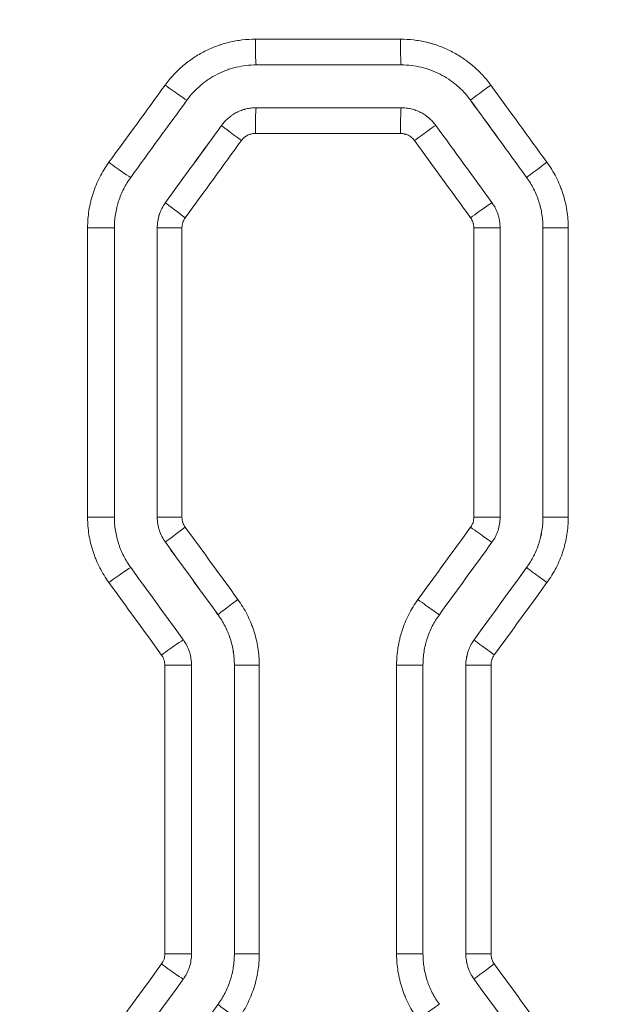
# Model space of a CAD drawing. Header units: millimetres. Extents: x 0 to 594, y 0 to 420.
# Tile 672 of 915: x 275.81 to 279.29, y 335.53 to 341.27. Entities that reach past the tile are written whole.
import ezdxf

# ---------------------------------------------------------------- set-up
doc = ezdxf.new("R2010")
doc.units = ezdxf.units.MM
doc.layers.add('1', color=7, linetype='Continuous', true_color=0xffffff)
doc.styles.add('Arial Unicode MS', font='txt')
doc.dimstyles.get("Standard").update_dxf_attribs({"dimtxt": 0.18, "dimasz": 0.18, "dimexe": 0.18, "dimexo": 0.0625, "dimgap": 0.09, "dimtad": 0, "dimtih": 1, "dimtoh": 1, "dimdec": 4, "dimzin": 0, "dimdsep": 46, "dimtxsty": 'Standard', "dimcen": 0.09, "dimadec": 0, "dimazin": 0, "dimtfac": 1, "dimtdec": 4, "dimtofl": 0, "dimtmove": 0, "dimatfit": 3, "dimfxl": 0, "dimtolj": 1, "dimtzin": 0, "dimarcsym": 0})

# ---------------------------------------------------------------- blocks, each defined once
blk = doc.blocks.new('_U2')
at = {"layer": '1', "color": 18, "lineweight": 13}
for p, q in [((142.3008, 334.4792), (142.3008, 394.7968)), ((368.28, 363.0393), (368.28, 394.7968)), ((142.3008, 392.7968), (235.4192, 392.7968)), ((368.28, 392.7968), (275.1617, 392.7968))]:
    blk.add_line(p, q, dxfattribs=at)
at = {"layer": '1', "color": 18}
for points in [[(142.3008, 392.7968), (145.8008, 393.7346), (145.8008, 391.8589)], [(368.28, 392.7968), (364.78, 391.8589), (364.78, 393.7346)]]:
    blk.add_solid(points, dxfattribs=at)
at = {"layer": '1', "color": 18, "linetype": 'Continuous', "lineweight": 13, "char_height": 2.5, "attachment_point": 7, "line_spacing_factor": 1.047437, "style": 'Arial Unicode MS'}
for s, insert in [('\\fArial Unicode MS|b0|i0;\\W1.0000; LIFT POINT SPAN', (244.1567, 390.9192)), ('\\fArial Unicode MS|b0|i0;\\W1.0000;4.5', (237.0517, 390.9192))]:
    blk.add_mtext(s, dxfattribs=dict(at, insert=insert))

msp = doc.modelspace()

# ---------------------------------------------------------------- linework, layer by layer
at = {"layer": '1', "color": 155, "linetype": 'Continuous', "lineweight": 13}
for p, q in [((277.1884, 341.1574), (278.035, 341.1574)), ((278.4435, 340.8013), (278.4434, 340.8013)), ((276.9911, 340.6544), (276.9911, 340.6544)), ((278.035, 340.6074), (277.1884, 340.6074)), ((278.7709, 340.3507), (278.7709, 340.3507)), ((276.6636, 340.2038), (276.6636, 340.2038)), ((276.2095, 340.0568), (276.3657, 340.0568)), ((276.2095, 338.3693), (276.2095, 340.0568)), ((276.6159, 340.0568), (276.6158, 340.0568)), ((276.6159, 338.3693), (276.6159, 340.0568)), ((276.7603, 340.0568), (276.6159, 340.0568)), ((276.7603, 340.0568), (276.7603, 338.3693)), ((278.4631, 340.0568), (278.6163, 340.0568)), ((278.4631, 338.3693), (278.4631, 340.0568)), ((278.8664, 340.0568), (278.8664, 340.0568)), ((278.8664, 338.3693), (278.8664, 340.0568)), ((279.0139, 340.0568), (278.8664, 340.0568)), ((279.0139, 340.0568), (279.0139, 338.3693)), ((276.2095, 338.3693), (276.3657, 338.3693)), ((276.6159, 338.3693), (276.6158, 338.3693)), ((276.7603, 338.3693), (276.6159, 338.3693)), ((278.4631, 338.3693), (278.6163, 338.3693)), ((278.8664, 338.3693), (278.8664, 338.3693)), ((279.0139, 338.3693), (278.8664, 338.3693)), ((276.6636, 338.2223), (276.6636, 338.2223)), ((278.7709, 338.0754), (278.7709, 338.0754)), ((276.9705, 337.8001), (276.9704, 337.8001)), ((278.4641, 337.6532), (278.4641, 337.6532)), ((276.6603, 337.5062), (276.8159, 337.5062)), ((276.6603, 335.8211), (276.6603, 337.5062)), ((277.066, 337.5062), (277.066, 337.5062)), ((277.066, 335.8211), (277.066, 337.5062)), ((277.211, 337.5062), (277.066, 337.5062)), ((277.211, 337.5062), (277.211, 335.8211)), ((278.0124, 335.8211), (278.0124, 337.5062)), ((278.0124, 337.5062), (278.1663, 337.5062)), ((278.4163, 337.5062), (278.4163, 337.5062)), ((278.4163, 335.8211), (278.4163, 337.5062)), ((278.5632, 337.5062), (278.4163, 337.5062)), ((278.5632, 337.5062), (278.5632, 335.8211)), ((276.6603, 335.8211), (276.8159, 335.8211)), ((277.066, 335.8211), (277.066, 335.8211)), ((277.211, 335.8211), (277.066, 335.8211)), ((278.0124, 335.8211), (278.1663, 335.8211)), ((278.4163, 335.8211), (278.4163, 335.8211)), ((278.5632, 335.8211), (278.4163, 335.8211)), ((278.4641, 335.6742), (278.4641, 335.6742)), ((276.9705, 335.5273), (276.9704, 335.5273))]:
    msp.add_line(p, q, dxfattribs=at)
at = {"layer": '1', "color": 155, "linetype": 'Continuous', "lineweight": 18}
for p, q in [((277.1934, 341.0074), (278.0388, 341.0074)), ((278.0388, 340.7574), (277.1934, 340.7574)), ((276.3657, 338.3693), (276.3657, 340.0568)), ((276.6158, 340.0568), (276.6158, 338.3693)), ((278.6163, 338.3693), (278.6163, 340.0568)), ((278.8664, 340.0568), (278.8664, 338.3693)), ((276.8159, 335.8211), (276.8159, 337.5062)), ((277.066, 337.5062), (277.066, 335.8211)), ((278.1663, 335.8211), (278.1663, 337.5062)), ((278.4163, 337.5062), (278.4163, 335.8211))]:
    msp.add_line(p, q, dxfattribs=at)
at = {"layer": '1', "color": 155, "linetype": 'Continuous', "lineweight": 13}
for centre, major_axis, ratio, start_param, end_param in [((277.1934, 341.1574), (0, 0.15), 0.033384, 1.570796, 3.141593), ((278.0388, 341.1574), (0, 0.15), 0.025654, 1.570796, 3.141593), ((276.6675, 340.8896), (-0.1213, 0.0882), 0.022464, 1.539896, 3.111141), ((278.5648, 340.8895), (0.1213, 0.0882), 0.012256, 1.58766, 3.135143), ((280.7942, 336.6491), (108.2448, -148.7829), 0.003748, 1.593544, 1.596574), ((280.5971, 336.7094), (106.0421, -145.9542), 0.003675, 1.593077, 1.596165), ((277.1934, 340.6074), (0, -0.15), 0.033384, 3.141593, 4.712389), ((278.0388, 340.6074), (0, -0.15), 0.025654, 3.141593, 4.712389), ((280.4717, 346.567), (-105.791, -145.6072), 0.003667, 1.529746, 1.532843), ((277.1125, 340.5662), (0.1213, -0.0882), 0.020069, 3.148043, 4.684781), ((278.1198, 340.5662), (-0.1213, -0.0882), 0.014649, 3.1613, 4.732545), ((280.5711, 346.4423), (-105.6118, -145.1613), 0.003657, 1.52986, 1.532967), ((276.34, 340.439), (-0.1213, 0.0882), 0.024227, 1.537473, 3.108718), ((278.8923, 340.4389), (0.1213, 0.0882), 0.010495, 1.585238, 3.135144), ((276.785, 340.1156), (0.1213, -0.0882), 0.021832, 3.148043, 4.682359), ((278.4473, 340.1156), (-0.1213, -0.0882), 0.012888, 3.158877, 4.730122), ((276.785, 338.3105), (0.1213, 0.0882), 0.021832, 1.600827, 3.135142), ((280.7318, 331.7139), (107.9203, -148.3362), 0.003737, 1.609714, 1.612563), ((278.4473, 338.3105), (-0.1213, 0.0882), 0.012888, 1.553063, 3.124308), ((280.6318, 331.5898), (108.0855, -148.7672), 0.003746, 1.609832, 1.612673), ((276.34, 337.9872), (-0.1213, -0.0882), 0.024227, 3.174467, 4.745712), ((280.9021, 342.3105), (-113.9328, -156.8192), 0.003948, 1.543962, 1.546656), ((278.8923, 337.9872), (0.1213, -0.0882), 0.010495, 3.148042, 4.697947), ((280.6624, 341.5198), (-104.6756, -143.8752), 0.003624, 1.545942, 1.548878), ((277.0918, 337.8883), (0.1213, 0.0882), 0.02018, 1.598556, 3.135143), ((278.1405, 337.8883), (-0.1213, 0.0882), 0.014538, 1.550793, 3.122038), ((276.6469, 337.5649), (-0.1213, -0.0882), 0.022575, 3.172197, 4.743441), ((278.5854, 337.565), (0.1213, -0.0882), 0.012145, 3.148042, 4.695678), ((276.6469, 335.7624), (-0.1213, 0.0882), 0.022575, 1.539744, 3.110989), ((278.5854, 335.7624), (0.1213, 0.0882), 0.012145, 1.587508, 3.135143), ((280.7517, 331.6337), (107.0884, -147.1929), 0.003708, 1.593282, 1.596152), ((280.7899, 331.2347), (111.1232, -152.9504), 0.003851, 1.594266, 1.597028), ((277.0918, 335.4391), (0.1213, -0.0882), 0.02018, 3.148043, 4.684629), ((278.1405, 335.4391), (-0.1213, -0.0882), 0.014538, 3.161147, 4.732392)]:
    msp.add_ellipse(centre, major_axis=major_axis, ratio=ratio, start_param=start_param, end_param=end_param, dxfattribs=at)
at = {"layer": '1', "color": 155, "linetype": 'Continuous', "lineweight": 18}
for centre, major_axis, ratio, start_param, end_param in [((280.7072, 347.3544), (-107.5671, -148.0531), 0.003728, 1.526182, 1.529229), ((280.7855, 336.4102), (107.9035, -148.5171), 0.00374, 1.594615, 1.59765), ((281.1725, 347.7064), (-113.7469, -156.565), 0.003941, 1.525721, 1.528603), ((280.8842, 335.7969), (110.2884, -151.801), 0.003822, 1.597054, 1.600024), ((281.3057, 330.4964), (115.4925, -158.9694), 0.004001, 1.61385, 1.616509), ((280.8531, 342.5703), (-109.5568, -150.7935), 0.003797, 1.541916, 1.544717), ((280.8467, 330.84), (109.3956, -150.5716), 0.003791, 1.613306, 1.616113), ((280.7047, 341.8617), (-105.8946, -145.751), 0.00367, 1.544584, 1.547482), ((281.2714, 343.1922), (-114.7602, -157.961), 0.003976, 1.523397, 1.526073), ((280.8346, 331.2175), (109.1165, -150.1873), 0.003782, 1.594915, 1.597727), ((280.8988, 342.1495), (-110.1161, -151.564), 0.003816, 1.527074, 1.529862)]:
    msp.add_ellipse(centre, major_axis=major_axis, ratio=ratio, start_param=start_param, end_param=end_param, dxfattribs=at)
at = {"layer": '1', "color": 155, "linetype": 'Continuous', "lineweight": 13}
for points, knots in [([(276.6618, 340.8896), (276.677, 340.9104), (276.6932, 340.9302), (276.728, 340.9676), (276.7464, 340.9853), (276.7709, 341.0062), (276.7758, 341.0102), (276.7859, 341.0183), (276.7909, 341.0223), (276.8063, 341.0338), (276.8167, 341.0412), (276.8486, 341.0624), (276.8705, 341.0752), (276.9158, 341.0983), (276.9392, 341.1085), (276.9694, 341.1196), (276.9754, 341.1217), (276.9876, 341.1258), (276.9937, 341.1277), (277.0121, 341.1333), (277.0244, 341.1366), (277.0616, 341.1455), (277.0866, 341.1499), (277.1371, 341.1559), (277.1626, 341.1574), (277.1884, 341.1574)], [0, 0, 0, 0, 0.125, 0.125, 0.25, 0.25, 0.28125, 0.28125, 0.3125, 0.3125, 0.375, 0.375, 0.5, 0.5, 0.625, 0.625, 0.65625, 0.65625, 0.6875, 0.6875, 0.75, 0.75, 0.875, 0.875, 1, 1, 1, 1]), ([(278.035, 341.1574), (278.0608, 341.1574), (278.0863, 341.1559), (278.1371, 341.1499), (278.1622, 341.1454), (278.1934, 341.1379), (278.1997, 341.1363), (278.209, 341.1338), (278.2121, 341.1329), (278.2183, 341.1311), (278.2214, 341.1302), (278.2367, 341.1256), (278.2488, 341.1215), (278.2847, 341.1083), (278.308, 341.0981), (278.3533, 341.075), (278.3753, 341.0621), (278.3994, 341.0461), (278.4021, 341.0443), (278.4074, 341.0406), (278.41, 341.0388), (278.4179, 341.0332), (278.423, 341.0294), (278.4384, 341.0178), (278.4483, 341.0098), (278.4774, 340.985), (278.4957, 340.9674), (278.5303, 340.9301), (278.5465, 340.9103), (278.5617, 340.8895)], [0, 0, 0, 0, 0.125, 0.125, 0.25, 0.25, 0.28125, 0.28125, 0.296875, 0.296875, 0.3125, 0.3125, 0.375, 0.375, 0.5, 0.5, 0.625, 0.625, 0.640625, 0.640625, 0.65625, 0.65625, 0.6875, 0.6875, 0.75, 0.75, 0.875, 0.875, 1, 1, 1, 1]), ([(278.4435, 340.8013), (278.4318, 340.8174), (278.4193, 340.8325), (278.3928, 340.8612), (278.3787, 340.8748), (278.3564, 340.8939), (278.3449, 340.9031), (278.333, 340.9118), (278.325, 340.9176), (278.3209, 340.9204), (278.3003, 340.9341), (278.2834, 340.944), (278.2486, 340.9618), (278.2307, 340.9696), (278.2031, 340.9798), (278.1938, 340.9829), (278.1797, 340.9872), (278.1749, 340.9886), (278.1654, 340.9912), (278.1606, 340.9924), (278.1366, 340.9982), (278.1173, 341.0016), (278.0783, 341.0063), (278.0586, 341.0074), (278.0388, 341.0074)], [0, 0, 0, 0, 0.125, 0.125, 0.25, 0.25, 0.3125, 0.34375, 0.34375, 0.375, 0.375, 0.5, 0.5, 0.625, 0.625, 0.6875, 0.6875, 0.71875, 0.71875, 0.75, 0.75, 0.875, 0.875, 1, 1, 1, 1]), ([(277.1884, 340.6074), (277.1844, 340.6074), (277.1765, 340.607), (277.1688, 340.6056), (277.163, 340.6042), (277.1611, 340.6037), (277.1573, 340.6025), (277.1555, 340.6019), (277.15, 340.5999), (277.1428, 340.5967), (277.136, 340.5928), (277.1319, 340.59), (277.1311, 340.5895), (277.1295, 340.5883), (277.1271, 340.5866), (277.1248, 340.5847), (277.1203, 340.5809), (277.1175, 340.5782), (277.1122, 340.5725), (277.1097, 340.5694), (277.1073, 340.5662)], [0, 0, 0, 0, 0.125, 0.25, 0.25, 0.3125, 0.3125, 0.375, 0.375, 0.5, 0.625, 0.625, 0.65625, 0.65625, 0.6875, 0.75, 0.75, 0.875, 0.875, 1, 1, 1, 1]), ([(278.1161, 340.5662), (278.1138, 340.5694), (278.1088, 340.5755), (278.1031, 340.5809), (278.0986, 340.5848), (278.097, 340.586), (278.0939, 340.5884), (278.0922, 340.5895), (278.0873, 340.5928), (278.0806, 340.5967), (278.0734, 340.5999), (278.0687, 340.6016), (278.0678, 340.6019), (278.0659, 340.6026), (278.0631, 340.6035), (278.0602, 340.6042), (278.0545, 340.6056), (278.0507, 340.6063), (278.0429, 340.6072), (278.039, 340.6074), (278.035, 340.6074)], [0, 0, 0, 0, 0.125, 0.25, 0.25, 0.3125, 0.3125, 0.375, 0.375, 0.5, 0.625, 0.625, 0.65625, 0.65625, 0.6875, 0.75, 0.75, 0.875, 0.875, 1, 1, 1, 1]), ([(276.2095, 340.0568), (276.2095, 340.074), (276.2102, 340.0911), (276.2129, 340.125), (276.2169, 340.1587), (276.2235, 340.1921), (276.2295, 340.217), (276.2317, 340.2252), (276.2352, 340.2376), (276.2364, 340.2417), (276.2389, 340.2499), (276.2402, 340.254), (276.2468, 340.2743), (276.2527, 340.2903), (276.2657, 340.3216), (276.2799, 340.3524), (276.2965, 340.3819), (276.3143, 340.4109), (276.3238, 340.4251), (276.3339, 340.439)], [0, 0, 0, 0, 0.125, 0.125, 0.25, 0.375, 0.375, 0.4375, 0.4375, 0.46875, 0.46875, 0.5, 0.5, 0.625, 0.625, 0.75, 0.875, 0.875, 1, 1, 1, 1]), ([(278.8896, 340.4389), (278.8997, 340.425), (278.9092, 340.4108), (278.927, 340.3818), (278.9436, 340.3522), (278.9578, 340.3213), (278.9676, 340.2977), (278.9708, 340.2897), (278.9752, 340.2777), (278.9767, 340.2736), (278.9795, 340.2655), (278.9808, 340.2615), (278.9874, 340.2411), (278.992, 340.2247), (279, 340.1918), (279.0066, 340.1586), (279.0106, 340.1249), (279.0132, 340.091), (279.0139, 340.074), (279.0139, 340.0568)], [0, 0, 0, 0, 0.125, 0.125, 0.25, 0.375, 0.375, 0.4375, 0.4375, 0.46875, 0.46875, 0.5, 0.5, 0.625, 0.625, 0.75, 0.875, 0.875, 1, 1, 1, 1]), ([(278.8664, 340.0568), (278.8664, 340.07), (278.8659, 340.0831), (278.8638, 340.1092), (278.8608, 340.1351), (278.8557, 340.1606), (278.8496, 340.186), (278.8461, 340.1986), (278.841, 340.2142), (278.84, 340.2173), (278.8378, 340.2236), (278.8367, 340.2267), (278.8333, 340.2359), (278.8309, 340.2421), (278.8234, 340.2602), (278.8124, 340.284), (278.7996, 340.3068), (278.786, 340.3291), (278.7787, 340.34), (278.7709, 340.3507)], [0, 0, 0, 0, 0.125, 0.125, 0.25, 0.375, 0.375, 0.5, 0.5, 0.53125, 0.53125, 0.5625, 0.5625, 0.625, 0.625, 0.75, 0.875, 0.875, 1, 1, 1, 1]), ([(276.6159, 340.0568), (276.6159, 340.07), (276.6169, 340.0831), (276.621, 340.1088), (276.624, 340.1214), (276.6291, 340.1371), (276.6302, 340.1402), (276.6324, 340.1464), (276.6336, 340.1494), (276.6374, 340.1585), (276.6401, 340.1645), (276.649, 340.1819), (276.6559, 340.1931), (276.6636, 340.2038)], [0, 0, 0, 0, 0.25, 0.25, 0.5, 0.5, 0.5625, 0.5625, 0.625, 0.625, 0.75, 0.75, 1, 1, 1, 1]), ([(276.7794, 340.1156), (276.7763, 340.1113), (276.7736, 340.1069), (276.77, 340.0999), (276.7684, 340.0963), (276.7669, 340.0927), (276.766, 340.0902), (276.7656, 340.0889), (276.7635, 340.0827), (276.7623, 340.0776), (276.7607, 340.0673), (276.7603, 340.0621), (276.7603, 340.0568)], [0, 0, 0, 0, 0.25, 0.25, 0.375, 0.4375, 0.4375, 0.5, 0.5, 0.75, 0.75, 1, 1, 1, 1]), ([(278.4631, 340.0568), (278.4631, 340.0621), (278.4627, 340.0673), (278.4615, 340.0751), (278.4607, 340.0789), (278.4597, 340.0827), (278.459, 340.0853), (278.4586, 340.0865), (278.4566, 340.0928), (278.4546, 340.0976), (278.451, 340.1045), (278.4491, 340.1079), (278.447, 340.1113), (278.4455, 340.1134), (278.4448, 340.1145), (278.444, 340.1156)], [0, 0, 0, 0, 0.25, 0.25, 0.375, 0.4375, 0.4375, 0.5, 0.5, 0.75, 0.75, 0.875, 0.9375, 0.9375, 1, 1, 1, 1]), ([(276.3339, 337.9872), (276.3238, 338.001), (276.3143, 338.0152), (276.2965, 338.0443), (276.2799, 338.0739), (276.2656, 338.1048), (276.2558, 338.1284), (276.2527, 338.1364), (276.2482, 338.1484), (276.2468, 338.1525), (276.244, 338.1606), (276.2426, 338.1646), (276.236, 338.185), (276.2314, 338.2013), (276.2235, 338.2343), (276.2169, 338.2675), (276.2129, 338.3012), (276.2109, 338.3266), (276.2101, 338.3393), (276.2097, 338.3521), (276.2096, 338.3607), (276.2095, 338.365), (276.2095, 338.3693)], [0, 0, 0, 0, 0.125, 0.125, 0.25, 0.375, 0.375, 0.4375, 0.4375, 0.46875, 0.46875, 0.5, 0.5, 0.625, 0.625, 0.75, 0.875, 0.875, 0.9375, 0.96875, 0.96875, 1, 1, 1, 1]), ([(276.6636, 338.2223), (276.6559, 338.233), (276.649, 338.2442), (276.6372, 338.2674), (276.6322, 338.2794), (276.6271, 338.295), (276.6262, 338.2982), (276.6244, 338.3045), (276.6236, 338.3077), (276.6213, 338.3173), (276.62, 338.3237), (276.6169, 338.343), (276.6159, 338.3561), (276.6159, 338.3693)], [0, 0, 0, 0, 0.25, 0.25, 0.5, 0.5, 0.5625, 0.5625, 0.625, 0.625, 0.75, 0.75, 1, 1, 1, 1]), ([(276.7603, 338.3693), (276.7603, 338.364), (276.7607, 338.3588), (276.7619, 338.351), (276.7627, 338.3472), (276.7637, 338.3434), (276.7644, 338.3408), (276.7648, 338.3396), (276.7668, 338.3333), (276.7688, 338.3285), (276.7736, 338.3192), (276.7763, 338.3148), (276.7794, 338.3105)], [0, 0, 0, 0, 0.25, 0.25, 0.375, 0.4375, 0.4375, 0.5, 0.5, 0.75, 0.75, 1, 1, 1, 1]), ([(278.444, 338.3105), (278.4471, 338.3148), (278.4498, 338.3193), (278.4534, 338.3262), (278.455, 338.3298), (278.4565, 338.3335), (278.4574, 338.3359), (278.4578, 338.3372), (278.4599, 338.3434), (278.4623, 338.3536), (278.4631, 338.364), (278.4631, 338.3693)], [0, 0, 0, 0, 0.25, 0.25, 0.375, 0.4375, 0.4375, 0.5, 0.5, 0.75, 1, 1, 1, 1]), ([(278.7709, 338.0754), (278.7787, 338.0861), (278.786, 338.097), (278.7996, 338.1193), (278.8123, 338.142), (278.8233, 338.1656), (278.8333, 338.1897), (278.8378, 338.202), (278.8429, 338.2176), (278.8439, 338.2208), (278.8458, 338.2271), (278.8467, 338.2303), (278.8494, 338.2398), (278.8511, 338.2461), (278.8557, 338.2653), (278.8608, 338.2909), (278.8638, 338.3169), (278.8659, 338.343), (278.8664, 338.3561), (278.8664, 338.3693)], [0, 0, 0, 0, 0.125, 0.125, 0.25, 0.375, 0.375, 0.5, 0.5, 0.53125, 0.53125, 0.5625, 0.5625, 0.625, 0.625, 0.75, 0.875, 0.875, 1, 1, 1, 1]), ([(279.0139, 338.3693), (279.0139, 338.3521), (279.0132, 338.3351), (279.0105, 338.3011), (279.0065, 338.2674), (278.9999, 338.234), (278.9939, 338.2092), (278.9917, 338.2009), (278.9883, 338.1885), (278.987, 338.1844), (278.9845, 338.1762), (278.9833, 338.1721), (278.9766, 338.1518), (278.9707, 338.1359), (278.9577, 338.1045), (278.9435, 338.0738), (278.9269, 338.0443), (278.9092, 338.0153), (278.8997, 338.0011), (278.8896, 337.9872)], [0, 0, 0, 0, 0.125, 0.125, 0.25, 0.375, 0.375, 0.4375, 0.4375, 0.46875, 0.46875, 0.5, 0.5, 0.625, 0.625, 0.75, 0.875, 0.875, 1, 1, 1, 1]), ([(277.0867, 337.8883), (277.0968, 337.8744), (277.1063, 337.8602), (277.1241, 337.8312), (277.1407, 337.8016), (277.1549, 337.7707), (277.1647, 337.7471), (277.1679, 337.7391), (277.1723, 337.7271), (277.1738, 337.723), (277.1766, 337.7149), (277.1779, 337.7109), (277.1845, 337.6905), (277.1892, 337.6742), (277.1971, 337.6412), (277.2037, 337.608), (277.2077, 337.5743), (277.2103, 337.5404), (277.211, 337.5234), (277.211, 337.5062)], [0, 0, 0, 0, 0.125, 0.125, 0.25, 0.375, 0.375, 0.4375, 0.4375, 0.46875, 0.46875, 0.5, 0.5, 0.625, 0.625, 0.75, 0.875, 0.875, 1, 1, 1, 1]), ([(278.0124, 337.5062), (278.0124, 337.5234), (278.0131, 337.5405), (278.0158, 337.5744), (278.0198, 337.6081), (278.0264, 337.6415), (278.0324, 337.6663), (278.0346, 337.6746), (278.0381, 337.687), (278.0393, 337.6911), (278.0418, 337.6993), (278.0431, 337.7034), (278.0497, 337.7237), (278.0556, 337.7397), (278.0686, 337.771), (278.0828, 337.8017), (278.0994, 337.8313), (278.1172, 337.8603), (278.1267, 337.8744), (278.1368, 337.8883)], [0, 0, 0, 0, 0.125, 0.125, 0.25, 0.375, 0.375, 0.4375, 0.4375, 0.46875, 0.46875, 0.5, 0.5, 0.625, 0.625, 0.75, 0.875, 0.875, 1, 1, 1, 1]), ([(277.066, 337.5062), (277.066, 337.5194), (277.0655, 337.5325), (277.0634, 337.5586), (277.0604, 337.5845), (277.0553, 337.61), (277.0492, 337.6354), (277.0457, 337.648), (277.0406, 337.6636), (277.0395, 337.6668), (277.0374, 337.673), (277.0363, 337.6761), (277.0329, 337.6854), (277.0305, 337.6915), (277.0229, 337.7097), (277.012, 337.7334), (276.9992, 337.7562), (276.9855, 337.7785), (276.9782, 337.7894), (276.9705, 337.8001)], [0, 0, 0, 0, 0.125, 0.125, 0.25, 0.375, 0.375, 0.5, 0.5, 0.53125, 0.53125, 0.5625, 0.5625, 0.625, 0.625, 0.75, 0.875, 0.875, 1, 1, 1, 1]), ([(278.4163, 337.5062), (278.4163, 337.5194), (278.4174, 337.5325), (278.4215, 337.5582), (278.4245, 337.5708), (278.4296, 337.5865), (278.4306, 337.5896), (278.4329, 337.5958), (278.4341, 337.5988), (278.4379, 337.6079), (278.4406, 337.6139), (278.4495, 337.6313), (278.4563, 337.6425), (278.4641, 337.6532)], [0, 0, 0, 0, 0.25, 0.25, 0.5, 0.5, 0.5625, 0.5625, 0.625, 0.625, 0.75, 0.75, 1, 1, 1, 1]), ([(276.6603, 337.5062), (276.6603, 337.5115), (276.6598, 337.5167), (276.6586, 337.5245), (276.6581, 337.527), (276.6569, 337.5321), (276.6561, 337.5347), (276.6537, 337.5421), (276.6517, 337.5469), (276.6482, 337.5539), (276.6463, 337.5573), (276.6441, 337.5606), (276.6427, 337.5628), (276.6419, 337.5639), (276.6411, 337.5649)], [0, 0, 0, 0, 0.25, 0.25, 0.375, 0.375, 0.5, 0.5, 0.75, 0.75, 0.875, 0.9375, 0.9375, 1, 1, 1, 1]), ([(278.5823, 337.565), (278.5792, 337.5607), (278.5765, 337.5563), (278.5729, 337.5493), (278.5713, 337.5457), (278.5699, 337.5421), (278.5689, 337.5396), (278.5685, 337.5383), (278.5665, 337.5321), (278.5653, 337.527), (278.5636, 337.5167), (278.5632, 337.5115), (278.5632, 337.5062)], [0, 0, 0, 0, 0.25, 0.25, 0.375, 0.4375, 0.4375, 0.5, 0.5, 0.75, 0.75, 1, 1, 1, 1]), ([(276.6411, 335.7624), (276.6442, 335.7667), (276.647, 335.7711), (276.6505, 335.7781), (276.6516, 335.7805), (276.6536, 335.7853), (276.6545, 335.7878), (276.657, 335.7953), (276.6594, 335.8055), (276.6603, 335.8159), (276.6603, 335.8211)], [0, 0, 0, 0, 0.25, 0.25, 0.375, 0.375, 0.5, 0.5, 0.75, 1, 1, 1, 1]), ([(276.9705, 335.5273), (276.9782, 335.5379), (276.9855, 335.5488), (276.9992, 335.5711), (277.0119, 335.5939), (277.0228, 335.6175), (277.0328, 335.6416), (277.0374, 335.6539), (277.0425, 335.6695), (277.0434, 335.6726), (277.0454, 335.6789), (277.0463, 335.6821), (277.049, 335.6916), (277.0506, 335.698), (277.0552, 335.7171), (277.0603, 335.7428), (277.0634, 335.7687), (277.0655, 335.7948), (277.066, 335.8079), (277.066, 335.8211)], [0, 0, 0, 0, 0.125, 0.125, 0.25, 0.375, 0.375, 0.5, 0.5, 0.53125, 0.53125, 0.5625, 0.5625, 0.625, 0.625, 0.75, 0.875, 0.875, 1, 1, 1, 1]), ([(277.211, 335.8211), (277.211, 335.804), (277.2103, 335.7869), (277.2077, 335.753), (277.2037, 335.7192), (277.197, 335.6859), (277.191, 335.661), (277.1889, 335.6527), (277.1854, 335.6404), (277.1842, 335.6363), (277.1817, 335.6281), (277.1804, 335.624), (277.1737, 335.6037), (277.1678, 335.5877), (277.1548, 335.5564), (277.1406, 335.5257), (277.124, 335.4961), (277.1063, 335.4671), (277.0968, 335.453), (277.0867, 335.4391)], [0, 0, 0, 0, 0.125, 0.125, 0.25, 0.375, 0.375, 0.4375, 0.4375, 0.46875, 0.46875, 0.5, 0.5, 0.625, 0.625, 0.75, 0.875, 0.875, 1, 1, 1, 1]), ([(278.1368, 335.4391), (278.1267, 335.4529), (278.1172, 335.4671), (278.0994, 335.4962), (278.0828, 335.5258), (278.0685, 335.5567), (278.0587, 335.5803), (278.0556, 335.5883), (278.0511, 335.6003), (278.0497, 335.6044), (278.0469, 335.6125), (278.0455, 335.6165), (278.0389, 335.6368), (278.0343, 335.6532), (278.0264, 335.6862), (278.0198, 335.7194), (278.0158, 335.753), (278.0138, 335.7785), (278.013, 335.7912), (278.0126, 335.804), (278.0125, 335.8126), (278.0124, 335.8169), (278.0124, 335.8211)], [0, 0, 0, 0, 0.125, 0.125, 0.25, 0.375, 0.375, 0.4375, 0.4375, 0.46875, 0.46875, 0.5, 0.5, 0.625, 0.625, 0.75, 0.875, 0.875, 0.9375, 0.96875, 0.96875, 1, 1, 1, 1]), ([(278.4641, 335.6742), (278.4563, 335.6849), (278.4495, 335.696), (278.4377, 335.7192), (278.4327, 335.7313), (278.4276, 335.7469), (278.4266, 335.7501), (278.4249, 335.7564), (278.424, 335.7596), (278.4217, 335.7691), (278.4205, 335.7755), (278.4174, 335.7949), (278.4163, 335.8079), (278.4163, 335.8211)], [0, 0, 0, 0, 0.25, 0.25, 0.5, 0.5, 0.5625, 0.5625, 0.625, 0.625, 0.75, 0.75, 1, 1, 1, 1]), ([(278.5632, 335.8211), (278.5632, 335.8159), (278.5636, 335.8106), (278.5649, 335.8029), (278.5656, 335.7991), (278.5666, 335.7952), (278.5673, 335.7927), (278.5677, 335.7914), (278.5698, 335.7852), (278.5718, 335.7804), (278.5765, 335.7711), (278.5792, 335.7666), (278.5823, 335.7624)], [0, 0, 0, 0, 0.25, 0.25, 0.375, 0.4375, 0.4375, 0.5, 0.5, 0.75, 0.75, 1, 1, 1, 1])]:
    msp.add_open_spline(points, degree=3, knots=knots, dxfattribs=at)
at = {"layer": '1', "color": 155, "linetype": 'Continuous', "lineweight": 18}
for points, knots in [([(276.7887, 340.8013), (276.8004, 340.8174), (276.8129, 340.8326), (276.8396, 340.8614), (276.8537, 340.875), (276.8725, 340.891), (276.8763, 340.8942), (276.884, 340.9004), (276.8879, 340.9034), (276.8997, 340.9123), (276.9078, 340.918), (276.9322, 340.9343), (276.9491, 340.9442), (276.9839, 340.9619), (277.0019, 340.9697), (277.025, 340.9783), (277.0297, 340.9799), (277.0391, 340.9831), (277.0438, 340.9846), (277.0579, 340.9888), (277.0674, 340.9914), (277.0959, 340.9982), (277.1151, 341.0017), (277.154, 341.0063), (277.1736, 341.0074), (277.1934, 341.0074)], [0, 0, 0, 0, 0.125, 0.125, 0.25, 0.25, 0.28125, 0.28125, 0.3125, 0.3125, 0.375, 0.375, 0.5, 0.5, 0.625, 0.625, 0.65625, 0.65625, 0.6875, 0.6875, 0.75, 0.75, 0.875, 0.875, 1, 1, 1, 1]), ([(278.0388, 341.0074), (278.0586, 341.0074), (278.0783, 341.0063), (278.1173, 341.0016), (278.1366, 340.9982), (278.1606, 340.9924), (278.1654, 340.9912), (278.1749, 340.9886), (278.1797, 340.9872), (278.1938, 340.9829), (278.2032, 340.9798), (278.2307, 340.9696), (278.2486, 340.9617), (278.2834, 340.944), (278.3003, 340.9341), (278.3209, 340.9204), (278.325, 340.9176), (278.333, 340.9118), (278.337, 340.9089), (278.3487, 340.9), (278.3564, 340.8938), (278.3787, 340.8748), (278.3928, 340.8612), (278.4193, 340.8325), (278.4318, 340.8173), (278.4434, 340.8013)], [0, 0, 0, 0, 0.125, 0.125, 0.25, 0.25, 0.28125, 0.28125, 0.3125, 0.3125, 0.375, 0.375, 0.5, 0.5, 0.625, 0.625, 0.65625, 0.65625, 0.6875, 0.6875, 0.75, 0.75, 0.875, 0.875, 1, 1, 1, 1]), ([(277.1934, 340.7574), (277.1835, 340.7574), (277.1737, 340.7568), (277.1542, 340.7545), (277.1445, 340.7528), (277.1325, 340.7499), (277.1301, 340.7493), (277.1253, 340.748), (277.123, 340.7473), (277.1159, 340.7452), (277.1112, 340.7436), (277.0974, 340.7385), (277.0885, 340.7346), (277.0711, 340.7257), (277.0626, 340.7208), (277.0524, 340.7139), (277.0503, 340.7125), (277.0463, 340.7096), (277.0443, 340.7082), (277.0384, 340.7037), (277.0346, 340.7006), (277.0234, 340.6911), (277.0164, 340.6843), (277.0031, 340.67), (276.9969, 340.6624), (276.9911, 340.6544)], [0, 0, 0, 0, 0.125, 0.125, 0.25, 0.25, 0.28125, 0.28125, 0.3125, 0.3125, 0.375, 0.375, 0.5, 0.5, 0.625, 0.625, 0.65625, 0.65625, 0.6875, 0.6875, 0.75, 0.75, 0.875, 0.875, 1, 1, 1, 1]), ([(276.9911, 340.6544), (276.9969, 340.6624), (277.0032, 340.67), (277.0164, 340.6843), (277.0235, 340.6911), (277.0346, 340.7006), (277.0404, 340.7052), (277.0463, 340.7096), (277.0503, 340.7125), (277.0524, 340.7139), (277.0626, 340.7208), (277.0711, 340.7257), (277.0885, 340.7346), (277.0974, 340.7385), (277.1112, 340.7436), (277.1159, 340.7452), (277.123, 340.7473), (277.1253, 340.748), (277.1301, 340.7493), (277.1325, 340.7499), (277.1445, 340.7528), (277.1542, 340.7545), (277.1737, 340.7568), (277.1835, 340.7574), (277.1934, 340.7574)], [0, 0, 0, 0, 0.125, 0.125, 0.25, 0.25, 0.3125, 0.34375, 0.34375, 0.375, 0.375, 0.5, 0.5, 0.625, 0.625, 0.6875, 0.6875, 0.71875, 0.71875, 0.75, 0.75, 0.875, 0.875, 1, 1, 1, 1]), ([(278.2411, 340.6544), (278.2353, 340.6624), (278.2228, 340.6776), (278.2087, 340.6912), (278.1993, 340.6992), (278.1974, 340.7008), (278.1935, 340.7039), (278.1916, 340.7054), (278.1857, 340.7099), (278.1816, 340.7127), (278.1694, 340.7209), (278.161, 340.7258), (278.1436, 340.7347), (278.1346, 340.7386), (278.123, 340.7429), (278.1207, 340.7437), (278.116, 340.7452), (278.1136, 340.746), (278.1066, 340.7481), (278.1018, 340.7494), (278.0876, 340.7528), (278.078, 340.7545), (278.0585, 340.7568), (278.0487, 340.7574), (278.0388, 340.7574)], [0, 0, 0, 0, 0.125, 0.25, 0.25, 0.28125, 0.28125, 0.3125, 0.3125, 0.375, 0.375, 0.5, 0.5, 0.625, 0.625, 0.65625, 0.65625, 0.6875, 0.6875, 0.75, 0.75, 0.875, 0.875, 1, 1, 1, 1]), ([(276.3657, 340.0568), (276.3657, 340.07), (276.3662, 340.0832), (276.3683, 340.1093), (276.3714, 340.1352), (276.3765, 340.1609), (276.3811, 340.18), (276.3828, 340.1864), (276.3854, 340.1959), (276.3864, 340.199), (276.3883, 340.2053), (276.3893, 340.2085), (276.3944, 340.2241), (276.3989, 340.2364), (276.4089, 340.2605), (276.4198, 340.2841), (276.4326, 340.3069), (276.4462, 340.3291), (276.4535, 340.34), (276.4613, 340.3507)], [0, 0, 0, 0, 0.125, 0.125, 0.25, 0.375, 0.375, 0.4375, 0.4375, 0.46875, 0.46875, 0.5, 0.5, 0.625, 0.625, 0.75, 0.875, 0.875, 1, 1, 1, 1]), ([(278.7709, 340.3507), (278.7786, 340.34), (278.7859, 340.3291), (278.7996, 340.3068), (278.8124, 340.284), (278.8233, 340.2602), (278.8309, 340.2421), (278.8333, 340.2359), (278.8367, 340.2267), (278.8378, 340.2236), (278.8399, 340.2173), (278.841, 340.2142), (278.8461, 340.1986), (278.8496, 340.186), (278.8557, 340.1606), (278.8607, 340.1351), (278.8638, 340.1092), (278.8659, 340.0831), (278.8664, 340.07), (278.8664, 340.0568)], [0, 0, 0, 0, 0.125, 0.125, 0.25, 0.375, 0.375, 0.4375, 0.4375, 0.46875, 0.46875, 0.5, 0.5, 0.625, 0.625, 0.75, 0.875, 0.875, 1, 1, 1, 1]), ([(276.6636, 340.2038), (276.6558, 340.1931), (276.649, 340.1819), (276.6401, 340.1645), (276.6374, 340.1585), (276.6336, 340.1495), (276.6324, 340.1464), (276.6301, 340.1402), (276.629, 340.1371), (276.624, 340.1215), (276.6209, 340.1088), (276.6169, 340.0831), (276.6158, 340.07), (276.6158, 340.0568)], [0, 0, 0, 0, 0.25, 0.25, 0.375, 0.375, 0.4375, 0.4375, 0.5, 0.5, 0.75, 0.75, 1, 1, 1, 1]), ([(278.6163, 340.0568), (278.6163, 340.07), (278.6153, 340.0831), (278.6122, 340.1024), (278.611, 340.1088), (278.6087, 340.1184), (278.6078, 340.1216), (278.606, 340.1279), (278.6051, 340.1311), (278.6, 340.1467), (278.595, 340.1588), (278.5832, 340.182), (278.5764, 340.1931), (278.5686, 340.2038)], [0, 0, 0, 0, 0.25, 0.25, 0.375, 0.375, 0.4375, 0.4375, 0.5, 0.5, 0.75, 0.75, 1, 1, 1, 1]), ([(276.4613, 338.0754), (276.4535, 338.0861), (276.4462, 338.097), (276.4325, 338.1193), (276.4198, 338.1421), (276.4088, 338.1659), (276.4013, 338.184), (276.3989, 338.1902), (276.3955, 338.1994), (276.3944, 338.2025), (276.3922, 338.2088), (276.3911, 338.2119), (276.3861, 338.2275), (276.3825, 338.2401), (276.3764, 338.2655), (276.3714, 338.291), (276.3683, 338.3169), (276.3662, 338.343), (276.3657, 338.3561), (276.3657, 338.3693)], [0, 0, 0, 0, 0.125, 0.125, 0.25, 0.375, 0.375, 0.4375, 0.4375, 0.46875, 0.46875, 0.5, 0.5, 0.625, 0.625, 0.75, 0.875, 0.875, 1, 1, 1, 1]), ([(276.6158, 338.3693), (276.6158, 338.3561), (276.6169, 338.343), (276.6199, 338.3237), (276.6212, 338.3173), (276.6235, 338.3077), (276.6243, 338.3045), (276.6261, 338.2982), (276.6271, 338.295), (276.6322, 338.2794), (276.6372, 338.2674), (276.649, 338.2442), (276.6558, 338.233), (276.6636, 338.2223)], [0, 0, 0, 0, 0.25, 0.25, 0.375, 0.375, 0.4375, 0.4375, 0.5, 0.5, 0.75, 0.75, 1, 1, 1, 1]), ([(278.5686, 338.2223), (278.5764, 338.233), (278.5832, 338.2442), (278.5921, 338.2616), (278.5948, 338.2676), (278.5986, 338.2767), (278.5998, 338.2797), (278.6021, 338.2859), (278.6031, 338.289), (278.6082, 338.3047), (278.6112, 338.3174), (278.6153, 338.3431), (278.6163, 338.3561), (278.6163, 338.3693)], [0, 0, 0, 0, 0.25, 0.25, 0.375, 0.375, 0.4375, 0.4375, 0.5, 0.5, 0.75, 0.75, 1, 1, 1, 1]), ([(278.8664, 338.3693), (278.8664, 338.3561), (278.8659, 338.343), (278.8638, 338.3169), (278.8607, 338.2909), (278.8556, 338.2653), (278.851, 338.2461), (278.8494, 338.2398), (278.8467, 338.2303), (278.8458, 338.2271), (278.8438, 338.2208), (278.8429, 338.2176), (278.8378, 338.202), (278.8332, 338.1897), (278.8232, 338.1656), (278.8123, 338.142), (278.7996, 338.1193), (278.7859, 338.097), (278.7786, 338.0861), (278.7709, 338.0754)], [0, 0, 0, 0, 0.125, 0.125, 0.25, 0.375, 0.375, 0.4375, 0.4375, 0.46875, 0.46875, 0.5, 0.5, 0.625, 0.625, 0.75, 0.875, 0.875, 1, 1, 1, 1]), ([(276.9704, 337.8001), (276.9782, 337.7894), (276.9855, 337.7785), (276.9992, 337.7562), (277.0119, 337.7334), (277.0229, 337.7096), (277.0304, 337.6915), (277.0328, 337.6854), (277.0362, 337.6761), (277.0373, 337.673), (277.0395, 337.6667), (277.0405, 337.6636), (277.0456, 337.648), (277.0492, 337.6354), (277.0552, 337.61), (277.0603, 337.5845), (277.0634, 337.5586), (277.0654, 337.5325), (277.066, 337.5194), (277.066, 337.5062)], [0, 0, 0, 0, 0.125, 0.125, 0.25, 0.375, 0.375, 0.4375, 0.4375, 0.46875, 0.46875, 0.5, 0.5, 0.625, 0.625, 0.75, 0.875, 0.875, 1, 1, 1, 1]), ([(278.1663, 337.5062), (278.1663, 337.5194), (278.1668, 337.5326), (278.1688, 337.5587), (278.1719, 337.5846), (278.177, 337.6103), (278.1816, 337.6294), (278.1833, 337.6357), (278.186, 337.6453), (278.1869, 337.6484), (278.1888, 337.6547), (278.1898, 337.6579), (278.1949, 337.6735), (278.1994, 337.6858), (278.2094, 337.7099), (278.2203, 337.7335), (278.2331, 337.7562), (278.2467, 337.7785), (278.254, 337.7894), (278.2618, 337.8001)], [0, 0, 0, 0, 0.125, 0.125, 0.25, 0.375, 0.375, 0.4375, 0.4375, 0.46875, 0.46875, 0.5, 0.5, 0.625, 0.625, 0.75, 0.875, 0.875, 1, 1, 1, 1]), ([(276.8159, 337.5062), (276.8159, 337.5194), (276.8148, 337.5325), (276.8118, 337.5518), (276.8105, 337.5582), (276.8082, 337.5678), (276.8074, 337.571), (276.8056, 337.5773), (276.8046, 337.5805), (276.7995, 337.5961), (276.7945, 337.6082), (276.7827, 337.6314), (276.7759, 337.6425), (276.7681, 337.6532)], [0, 0, 0, 0, 0.25, 0.25, 0.375, 0.375, 0.4375, 0.4375, 0.5, 0.5, 0.75, 0.75, 1, 1, 1, 1]), ([(278.4641, 337.6532), (278.4563, 337.6425), (278.4495, 337.6313), (278.4406, 337.6139), (278.4378, 337.6079), (278.4341, 337.5988), (278.4329, 337.5958), (278.4306, 337.5896), (278.4295, 337.5865), (278.4244, 337.5708), (278.4214, 337.5582), (278.4173, 337.5325), (278.4163, 337.5194), (278.4163, 337.5062)], [0, 0, 0, 0, 0.25, 0.25, 0.375, 0.375, 0.4375, 0.4375, 0.5, 0.5, 0.75, 0.75, 1, 1, 1, 1]), ([(276.7681, 335.6742), (276.7759, 335.6849), (276.7827, 335.696), (276.7916, 335.7135), (276.7943, 335.7194), (276.7981, 335.7285), (276.7993, 335.7316), (276.8016, 335.7378), (276.8027, 335.7409), (276.8077, 335.7565), (276.8108, 335.7692), (276.8148, 335.7949), (276.8159, 335.8079), (276.8159, 335.8211)], [0, 0, 0, 0, 0.25, 0.25, 0.375, 0.375, 0.4375, 0.4375, 0.5, 0.5, 0.75, 0.75, 1, 1, 1, 1]), ([(277.066, 335.8211), (277.066, 335.8079), (277.0654, 335.7948), (277.0634, 335.7687), (277.0603, 335.7428), (277.0552, 335.7171), (277.0506, 335.698), (277.0489, 335.6916), (277.0462, 335.6821), (277.0453, 335.679), (277.0434, 335.6726), (277.0424, 335.6695), (277.0373, 335.6539), (277.0328, 335.6416), (277.0228, 335.6175), (277.0119, 335.5939), (276.9991, 335.5711), (276.9855, 335.5488), (276.9782, 335.5379), (276.9704, 335.5273)], [0, 0, 0, 0, 0.125, 0.125, 0.25, 0.375, 0.375, 0.4375, 0.4375, 0.46875, 0.46875, 0.5, 0.5, 0.625, 0.625, 0.75, 0.875, 0.875, 1, 1, 1, 1]), ([(278.2618, 335.5273), (278.254, 335.5379), (278.2467, 335.5489), (278.233, 335.5712), (278.2203, 335.594), (278.2093, 335.6177), (278.2018, 335.6359), (278.1994, 335.642), (278.196, 335.6513), (278.1949, 335.6544), (278.1927, 335.6606), (278.1917, 335.6638), (278.1866, 335.6794), (278.1831, 335.692), (278.177, 335.7174), (278.1719, 335.7429), (278.1688, 335.7688), (278.1668, 335.7948), (278.1663, 335.8079), (278.1663, 335.8211)], [0, 0, 0, 0, 0.125, 0.125, 0.25, 0.375, 0.375, 0.4375, 0.4375, 0.46875, 0.46875, 0.5, 0.5, 0.625, 0.625, 0.75, 0.875, 0.875, 1, 1, 1, 1]), ([(278.4163, 335.8211), (278.4163, 335.8079), (278.4173, 335.7949), (278.4204, 335.7755), (278.4217, 335.7691), (278.424, 335.7596), (278.4248, 335.7564), (278.4266, 335.7501), (278.4276, 335.7469), (278.4327, 335.7313), (278.4377, 335.7192), (278.4495, 335.696), (278.4563, 335.6849), (278.4641, 335.6742)], [0, 0, 0, 0, 0.25, 0.25, 0.375, 0.375, 0.4375, 0.4375, 0.5, 0.5, 0.75, 0.75, 1, 1, 1, 1])]:
    msp.add_open_spline(points, degree=3, knots=knots, dxfattribs=at)
at = {"layer": '1', "color": 155, "linetype": 'Continuous', "lineweight": 13}
for points in [[(276.3339, 340.439), (276.4432, 340.5892), (276.5525, 340.7393), (276.6618, 340.8896)], [(278.444, 340.1156), (278.3347, 340.2658), (278.2254, 340.416), (278.1161, 340.5662)], [(278.1368, 337.8883), (278.2392, 338.0291), (278.3416, 338.1698), (278.444, 338.3105)], [(276.6411, 337.5649), (276.5387, 337.7057), (276.4363, 337.8464), (276.3339, 337.9872)], [(276.3339, 335.3402), (276.4363, 335.4809), (276.5387, 335.6217), (276.6411, 335.7624)]]:
    msp.add_open_spline(points, degree=3, dxfattribs=at)

# ---------------------------------------------------------------- dimensions: what is measured, and where the dimension line sits
at = {"layer": '1', "color": 18, "linetype": 'Continuous', "lineweight": 13}
dim = msp.add_linear_dim(base=(142.3008, 392.7968), p1=(368.28, 363.0393), p2=(142.3008, 334.4792), text=' <> \\fArial Unicode MS|b0|i0;\\C18;{\\H1.00x;\\fArial Unicode MS|b0|i0; LIFT POINT SPAN\\fArial Unicode MS|b0|i0;}\\C18;', dimstyle='Standard', override={"dimtxt": 2.5, "dimasz": 3.5, "dimexe": 2, "dimexo": 0, "dimgap": 1.5, "dimtih": 1, "dimtoh": 1, "dimdec": 1, "dimlfac": 0.02, "dimzin": 8, "dimdsep": 46, "dimlunit": 2, "dimtxsty": 'Arial Unicode MS', "dimsah": 1, "dimse1": 0, "dimse2": 0, "dimsd1": 0, "dimsd2": 0, "dimclrd": 18, "dimclre": 18, "dimclrt": 18, "dimtol": 0, "dimtm": -0.1, "dimtfac": 1.4, "dimtdec": 2, "dimtofl": 1, "dimtmove": 0, "dimtzin": 8, "dimlwd": 13, "dimlwe": 13}, dxfattribs=at)
dim.commit()
dim.dimension.update_dxf_attribs({"geometry": '_U2', "text_midpoint": (255.2904, 392.7968), "dimtype": 160})

doc.saveas('drawing.dxf')
